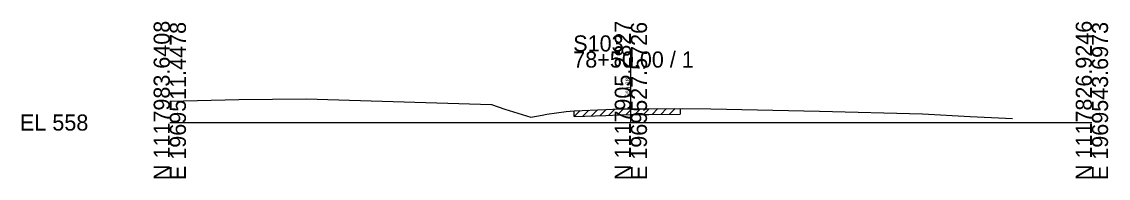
# Model space of a CAD drawing. Extents: x -26 to 163, y -10 to 45020.
# Drawn here: x -25.7 to 162.8, y 37490.3 to 37517.5 of the extents above; entities that cross this region are included whole.
import ezdxf

# ---------------------------------------------------------------- set-up
doc = ezdxf.new("R2010")
doc.units = 0
for name, color, linetype in [('RD_GPK_XS_Cell', 7, 'Continuous'), ('RD_XS_ExGround', 7, 'Continuous'), ('RD_XS_ExPaveRet', 7, 'Continuous'), ('RD_XS_TX_Elev_EX', 7, 'Continuous')]:
    doc.layers.add(name, color=color, linetype=linetype)

msp = doc.modelspace()

# ---------------------------------------------------------------- linework, layer by layer
at = {"layer": 'RD_GPK_XS_Cell'}
for p, q in [((80, 37500), (80, 37512.35)), ((0, 37500), (80, 37500)), ((80, 37500), (160, 37500))]:
    msp.add_line(p, q, dxfattribs=at)
at = {"layer": 'RD_XS_ExGround'}
for p, q in [((0, 37503.69), (11.96, 37503.98)), ((11.96, 37503.98), (23.67, 37504.12)), ((23.67, 37504.12), (36.82, 37503.7)), ((36.82, 37503.7), (55.84, 37503.13)), ((55.84, 37503.13), (58.16, 37502.35)), ((58.16, 37502.35), (62.67, 37500.93)), ((62.67, 37500.93), (64.62, 37501.31)), ((64.62, 37501.31), (65.41, 37501.47)), ((65.41, 37501.47), (68.76, 37501.9)), ((68.76, 37501.9), (70.17, 37502.05)), ((70.17, 37502.05), (75.65, 37502.25)), ((75.65, 37502.25), (78.02, 37502.36)), ((78.02, 37502.36), (80, 37502.38)), ((80, 37502.38), (83.11, 37502.41)), ((83.11, 37502.41), (89, 37502.44)), ((89, 37502.44), (93.87, 37502.38)), ((93.87, 37502.38), (112.76, 37501.97)), ((112.76, 37501.97), (130.63, 37501.52)), ((130.63, 37501.52), (138.85, 37501.03)), ((138.85, 37501.03), (145, 37500.77)), ((145, 37500.77), (146.22, 37500.71))]:
    msp.add_line(p, q, dxfattribs=at)
at = {"layer": 'RD_XS_ExPaveRet'}
for p, q in [((70.17, 37501.05), (71.2, 37502.09)), ((70.17, 37501.05), (70.17, 37502.05)), ((70.17, 37501.05), (75.65, 37501.25)), ((71.67, 37501.1), (72.71, 37502.14)), ((73.17, 37501.16), (74.21, 37502.19)), ((74.67, 37501.21), (75.71, 37502.25)), ((75.65, 37501.25), (78.02, 37501.36)), ((76.17, 37501.27), (77.23, 37502.32)), ((77.68, 37501.35), (78.7, 37502.37)), ((78.02, 37501.36), (80, 37501.38)), ((79.18, 37501.37), (80.19, 37502.38)), ((80, 37501.38), (83.11, 37501.41)), ((80.68, 37501.39), (81.69, 37502.4)), ((82.18, 37501.4), (83.19, 37502.41)), ((83.11, 37501.41), (88.58, 37501.44)), ((83.68, 37501.42), (84.69, 37502.42)), ((85.19, 37501.42), (86.19, 37502.43)), ((86.69, 37501.43), (87.69, 37502.43)), ((88.58, 37502.44), (88.58, 37501.44))]:
    msp.add_line(p, q, dxfattribs=at)

# ---------------------------------------------------------------- texts
at = {"layer": 'RD_GPK_XS_Cell'}
for s, p in [('N 1117983.6408', (0, 37490)), ('E 1969511.4478', (2.8, 37490)), ('N 1117905.2827', (80, 37490)), ('E 1969527.5726', (82.8, 37490)), ('N 1117826.9246', (160, 37490)), ('E 1969543.6973', (162.8, 37490))]:
    msp.add_text(s, height=2.8, rotation=90, dxfattribs=at).set_placement(p)
for s, p in [('S103', (70, 37512.35)), ('78+50.00 / 1', (70, 37509.55)), ('EL 558', (-26, 37498.6))]:
    msp.add_text(s, height=2.8, dxfattribs=at).set_placement(p)
at = {"layer": 'RD_XS_TX_Elev_EX'}
msp.add_text('560.38', height=0.8, rotation=90, dxfattribs=at).set_placement((79.9, 37504.38))

doc.saveas('drawing.dxf')
